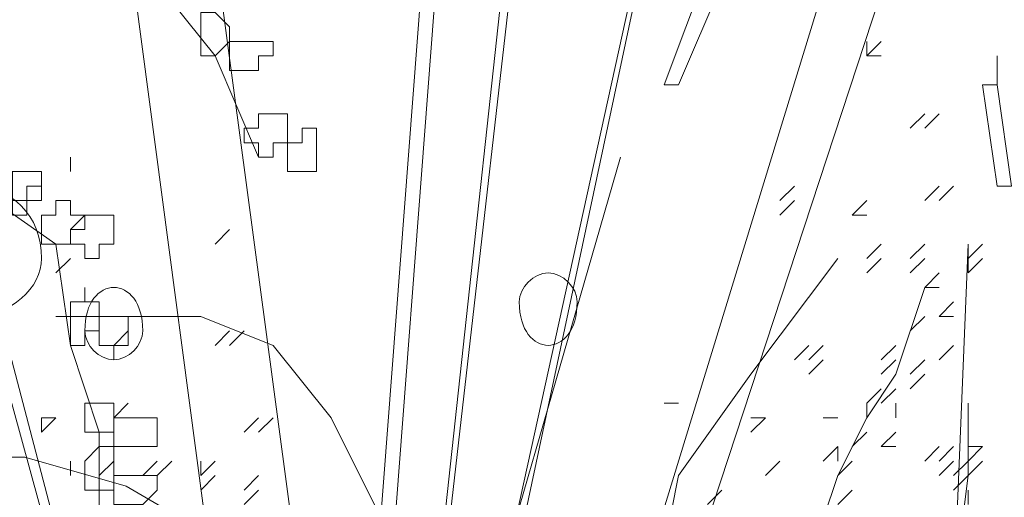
# Model space of a CAD drawing. Header units: millimetres. Extents: x 16698 to 93787, y -21104 to 39413.
# Tile 266 of 316: x 62910.49 to 62921.74, y 19713.44 to 19718.9. Entities that reach past the tile are written whole.
import ezdxf

# ---------------------------------------------------------------- set-up
doc = ezdxf.new("R2010")
doc.units = ezdxf.units.MM
doc.layers.add('_MODUS - zielen', color=66, linetype='Continuous', lineweight=9)

msp = doc.modelspace()

# ---------------------------------------------------------------- linework, layer by layer
at = {"layer": '_MODUS - zielen', "transparency": 33554687}
for points in [[(62911.06705, 19732.05901), (62914.87271, 19703.59929), (62914.87271, 19703.59929)], [(62911.06705, 19732.05901), (62914.87271, 19703.59929), (62914.87271, 19703.59929)], [(62917.35466, 19731.72808), (62914.21086, 19702.77197), (62914.21086, 19702.77197)], [(62917.52013, 19731.72808), (62914.21086, 19702.77197), (62914.21086, 19702.77197)], [(62915.70003, 19727.42603), (62913.87993, 19703.59929), (62913.87993, 19703.59929)], [(62915.86549, 19727.42603), (62914.04539, 19703.59929), (62914.04539, 19703.59929)], [(62910.73612, 19727.26056), (62913.87993, 19703.59929), (62913.87993, 19703.59929)], [(62910.73612, 19727.26056), (62913.87993, 19703.59929), (62913.87993, 19703.59929)], [(62919.17476, 19726.92964), (62914.04539, 19703.59929), (62914.04539, 19703.59929)], [(62919.17476, 19726.92964), (62914.21086, 19703.59929), (62914.21086, 19703.59929)], [(62922.48403, 19725.77139), (62915.20364, 19703.59929), (62915.20364, 19703.59929)], [(62922.48403, 19725.77139), (62915.20364, 19703.59929), (62915.20364, 19703.59929)], [(62908.75056, 19723.45491), (62911.06705, 19723.45491), (62911.23251, 19721.13842), (62911.39798, 19720.14564), (62912.72168, 19718.491), (62913.21808, 19717.33276)], [(62918.51291, 19719.31832), (62918.34744, 19719.48378), (62917.85105, 19718.16007), (62918.01652, 19718.16007)], [(62918.51291, 19719.31832), (62918.01652, 19718.16007), (62918.01652, 19718.16007)], [(62920.16754, 19718.491), (62920.16754, 19718.65646), (62920.16754, 19718.65646)], [(62920.16754, 19718.491), (62920.333, 19718.65646), (62920.333, 19718.65646)], [(62920.16754, 19718.491), (62920.333, 19718.491), (62920.333, 19718.491)], [(62920.16754, 19718.491), (62920.333, 19718.491), (62920.333, 19718.491)], [(62921.65671, 19718.491), (62921.65671, 19718.16007), (62921.65671, 19718.16007)], [(62921.65671, 19718.16007), (62921.49125, 19718.16007), (62921.65671, 19717.00183), (62921.82218, 19717.00183)], [(62921.65671, 19718.16007), (62921.82218, 19717.00183), (62921.82218, 19717.00183)], [(62920.66393, 19717.66368), (62920.82939, 19717.82915), (62920.82939, 19717.82915)], [(62920.66393, 19717.66368), (62920.82939, 19717.82915), (62920.82939, 19717.82915)], [(62920.82939, 19717.66368), (62920.99486, 19717.82915), (62920.99486, 19717.82915)], [(62909.24695, 19717.49822), (62910.90159, 19716.33998), (62911.06705, 19715.18173), (62911.39798, 19714.18895)], [(62909.57788, 19717.49822), (62913.38354, 19703.59929), (62909.74334, 19717.49822)], [(62911.06705, 19717.16729), (62911.06705, 19717.33276), (62911.06705, 19717.33276)], [(62919.17476, 19716.83637), (62919.34022, 19717.00183), (62919.34022, 19717.00183)], [(62919.17476, 19716.83637), (62919.34022, 19717.00183), (62919.34022, 19717.00183)], [(62919.17476, 19716.83637), (62919.34022, 19717.00183), (62919.34022, 19717.00183)], [(62919.17476, 19716.83637), (62919.34022, 19717.00183), (62919.34022, 19717.00183)], [(62920.82939, 19716.83637), (62920.99486, 19717.00183), (62920.99486, 19717.00183)], [(62920.82939, 19716.83637), (62920.99486, 19717.00183), (62920.99486, 19717.00183)], [(62920.99486, 19716.83637), (62921.16032, 19717.00183), (62921.16032, 19717.00183)], [(62919.17476, 19716.6709), (62919.34022, 19716.83637), (62919.34022, 19716.83637)], [(62920.00208, 19716.6709), (62920.16754, 19716.83637), (62920.16754, 19716.83637)], [(62920.00208, 19716.6709), (62920.16754, 19716.83637), (62920.16754, 19716.83637)], [(62920.00208, 19716.6709), (62920.16754, 19716.6709), (62920.16754, 19716.6709)], [(62912.72168, 19716.33998), (62912.88715, 19716.50544), (62912.88715, 19716.50544)], [(62912.72168, 19716.33998), (62912.88715, 19716.50544), (62912.88715, 19716.50544)], [(62912.72168, 19716.33998), (62912.88715, 19716.50544), (62912.88715, 19716.50544)], [(62920.16754, 19716.17451), (62920.333, 19716.33998), (62920.333, 19716.33998)], [(62920.66393, 19716.17451), (62920.82939, 19716.33998), (62920.82939, 19716.33998)], [(62920.66393, 19716.17451), (62920.82939, 19716.33998), (62920.82939, 19716.33998)], [(62920.82939, 19704.26114), (62921.32578, 19716.33998), (62921.32578, 19716.33998)], [(62921.32578, 19716.17451), (62921.32578, 19716.33998), (62921.32578, 19716.33998)], [(62921.32578, 19716.17451), (62921.49125, 19716.33998), (62921.49125, 19716.33998)], [(62921.32578, 19716.17451), (62921.32578, 19716.33998), (62921.32578, 19716.33998)], [(62921.32578, 19716.17451), (62921.32578, 19716.33998), (62921.32578, 19716.33998)], [(62921.32578, 19716.17451), (62921.32578, 19716.33998), (62921.32578, 19716.33998)], [(62921.32578, 19716.17451), (62921.49125, 19716.33998), (62921.49125, 19716.33998)], [(62921.32578, 19716.17451), (62921.32578, 19716.33998), (62921.32578, 19716.33998)], [(62910.90159, 19716.00905), (62911.06705, 19716.17451), (62911.06705, 19716.17451)], [(62916.52734, 19710.21783), (62917.52013, 19711.54154), (62917.85105, 19712.86524), (62918.01652, 19713.69256), (62918.84383, 19714.85081), (62919.83661, 19716.17451)], [(62920.16754, 19716.00905), (62920.333, 19716.17451), (62920.333, 19716.17451)], [(62920.66393, 19716.00905), (62920.82939, 19716.17451), (62920.82939, 19716.17451)], [(62921.32578, 19716.00905), (62921.49125, 19716.17451), (62921.49125, 19716.17451)], [(62921.32578, 19716.00905), (62921.32578, 19716.17451), (62921.32578, 19716.17451)], [(62921.32578, 19716.00905), (62921.32578, 19716.17451), (62921.32578, 19716.17451)], [(62921.32578, 19716.00905), (62921.32578, 19716.17451), (62921.32578, 19716.17451)], [(62921.32578, 19716.00905), (62921.32578, 19716.17451), (62921.32578, 19716.17451)], [(62921.32578, 19716.00905), (62921.32578, 19716.17451), (62921.32578, 19716.17451)], [(62920.82939, 19715.84359), (62920.99486, 19716.00905), (62920.99486, 19716.00905)], [(62918.84383, 19703.59929), (62918.67837, 19704.42661), (62919.34022, 19704.923), (62919.0093, 19706.08124), (62919.34022, 19706.57763), (62918.67837, 19707.23949), (62919.17476, 19707.90134), (62919.0093, 19708.72866), (62919.0093, 19709.39051), (62919.0093, 19710.21783), (62919.17476, 19711.04515), (62919.50569, 19711.707), (62919.50569, 19711.87246), (62919.50569, 19712.53432), (62919.67115, 19713.19617), (62919.83661, 19713.69256), (62920.16754, 19714.35441), (62920.49847, 19714.85081), (62920.82939, 19715.84359)], [(62920.82939, 19715.84359), (62920.99486, 19715.84359), (62920.99486, 19715.84359)], [(62920.82939, 19715.84359), (62920.99486, 19715.84359), (62920.99486, 19715.84359)], [(62920.99486, 19715.51266), (62921.16032, 19715.67812), (62921.16032, 19715.67812)], [(62920.66393, 19703.43383), (62919.83661, 19705.58485), (62919.34022, 19706.57763), (62918.01652, 19707.90134), (62917.52013, 19708.72866), (62916.52734, 19710.21783), (62915.53456, 19711.54154), (62914.70725, 19713.03071), (62914.04539, 19714.35441), (62913.38354, 19715.18173), (62912.55622, 19715.51266), (62911.7289, 19715.51266), (62910.90159, 19715.51266)], [(62920.66393, 19715.3472), (62920.82939, 19715.51266), (62920.82939, 19715.51266)], [(62920.66393, 19715.3472), (62920.82939, 19715.51266), (62920.82939, 19715.51266)], [(62920.99486, 19715.51266), (62921.16032, 19715.51266), (62921.16032, 19715.51266)], [(62911.56344, 19715.18173), (62911.7289, 19715.3472), (62911.7289, 19715.3472)], [(62912.72168, 19715.18173), (62912.88715, 19715.3472), (62912.88715, 19715.3472)], [(62912.72168, 19715.18173), (62912.88715, 19715.3472), (62912.88715, 19715.3472)], [(62912.88715, 19715.18173), (62913.05261, 19715.3472), (62913.05261, 19715.3472)], [(62919.34022, 19715.01627), (62919.50569, 19715.18173), (62919.50569, 19715.18173)], [(62919.34022, 19715.01627), (62919.50569, 19715.18173), (62919.50569, 19715.18173)], [(62919.50569, 19715.01627), (62919.67115, 19715.18173), (62919.67115, 19715.18173)], [(62919.50569, 19715.01627), (62919.67115, 19715.18173), (62919.67115, 19715.18173)], [(62920.333, 19715.01627), (62920.49847, 19715.18173), (62920.49847, 19715.18173)], [(62920.99486, 19715.01627), (62921.16032, 19715.18173), (62921.16032, 19715.18173)], [(62919.50569, 19714.85081), (62919.67115, 19715.01627), (62919.67115, 19715.01627)], [(62920.333, 19714.85081), (62920.49847, 19715.01627), (62920.49847, 19715.01627)], [(62920.66393, 19714.85081), (62920.82939, 19715.01627), (62920.82939, 19715.01627)], [(62920.66393, 19714.68534), (62920.82939, 19714.85081), (62920.82939, 19714.85081)], [(62920.16754, 19714.51988), (62920.333, 19714.68534), (62920.333, 19714.68534)], [(62920.16754, 19714.51988), (62920.333, 19714.68534), (62920.333, 19714.68534)], [(62920.333, 19714.51988), (62920.49847, 19714.68534), (62920.49847, 19714.68534)], [(62911.56344, 19714.35441), (62911.7289, 19714.51988), (62911.7289, 19714.51988)], [(62918.01652, 19714.51988), (62917.85105, 19714.51988), (62917.85105, 19714.51988)], [(62919.50569, 19703.43383), (62919.83661, 19705.58485), (62920.16754, 19707.57041), (62920.66393, 19709.05958), (62920.66393, 19710.21783), (62920.99486, 19711.54154), (62921.16032, 19712.36885), (62921.32578, 19713.69256), (62921.32578, 19714.51988)], [(62920.16754, 19714.35441), (62920.16754, 19714.51988), (62920.16754, 19714.51988)], [(62920.49847, 19714.35441), (62920.49847, 19714.51988), (62920.49847, 19714.51988)], [(62910.73612, 19714.18895), (62910.73612, 19714.35441), (62910.73612, 19714.35441)], [(62910.73612, 19714.35441), (62910.90159, 19714.35441), (62910.90159, 19714.35441)], [(62910.73612, 19714.18895), (62910.90159, 19714.35441), (62910.90159, 19714.35441)], [(62910.73612, 19714.18895), (62910.73612, 19714.35441), (62910.73612, 19714.35441)], [(62913.05261, 19714.18895), (62913.21808, 19714.35441), (62913.21808, 19714.35441)], [(62913.05261, 19714.18895), (62913.21808, 19714.35441), (62913.21808, 19714.35441)], [(62913.05261, 19714.18895), (62913.21808, 19714.35441), (62913.21808, 19714.35441)], [(62913.05261, 19714.18895), (62913.21808, 19714.35441), (62913.21808, 19714.35441)], [(62913.21808, 19714.18895), (62913.38354, 19714.35441), (62913.38354, 19714.35441)], [(62913.21808, 19714.18895), (62913.38354, 19714.35441), (62913.38354, 19714.35441)], [(62918.84383, 19714.18895), (62919.0093, 19714.35441), (62919.0093, 19714.35441)], [(62918.84383, 19714.35441), (62919.0093, 19714.35441), (62919.0093, 19714.35441)], [(62918.84383, 19714.18895), (62919.0093, 19714.35441), (62919.0093, 19714.35441)], [(62919.83661, 19714.35441), (62919.67115, 19714.35441), (62919.67115, 19714.35441)], [(62911.39798, 19714.18895), (62911.39798, 19712.86524), (62911.56344, 19711.707)], [(62920.00208, 19714.02349), (62920.16754, 19714.18895), (62920.16754, 19714.18895)], [(62920.333, 19714.02349), (62920.49847, 19714.18895), (62920.49847, 19714.18895)], [(62919.67115, 19713.85802), (62919.83661, 19714.02349), (62919.83661, 19714.02349)], [(62919.67115, 19713.85802), (62919.83661, 19714.02349), (62919.83661, 19714.02349)], [(62919.83661, 19713.85802), (62919.83661, 19714.02349), (62919.83661, 19714.02349)], [(62920.333, 19714.02349), (62920.49847, 19714.02349), (62920.49847, 19714.02349)], [(62920.82939, 19713.85802), (62920.99486, 19714.02349), (62920.99486, 19714.02349)], [(62920.99486, 19713.85802), (62921.16032, 19714.02349), (62921.16032, 19714.02349)], [(62920.99486, 19713.85802), (62921.16032, 19714.02349), (62921.16032, 19714.02349)], [(62921.32578, 19713.85802), (62921.32578, 19714.02349), (62921.32578, 19714.02349)], [(62921.32578, 19714.02349), (62921.49125, 19714.02349), (62921.49125, 19714.02349)], [(62921.32578, 19713.85802), (62921.49125, 19714.02349), (62921.49125, 19714.02349)], [(62921.32578, 19713.85802), (62921.32578, 19714.02349), (62921.32578, 19714.02349)], [(62921.32578, 19714.02349), (62921.49125, 19714.02349), (62921.49125, 19714.02349)], [(62921.32578, 19713.85802), (62921.32578, 19714.02349), (62921.32578, 19714.02349)], [(62921.32578, 19714.02349), (62921.49125, 19714.02349), (62921.49125, 19714.02349)], [(62921.32578, 19713.85802), (62921.49125, 19714.02349), (62921.49125, 19714.02349)], [(62921.32578, 19713.85802), (62921.32578, 19714.02349), (62921.32578, 19714.02349)], [(62921.32578, 19714.02349), (62921.49125, 19714.02349), (62921.49125, 19714.02349)], [(62921.32578, 19713.85802), (62921.49125, 19714.02349), (62921.49125, 19714.02349)], [(62921.32578, 19714.02349), (62921.49125, 19714.02349), (62921.49125, 19714.02349)], [(62904.92072, 19712.08138), (62906.40989, 19713.57055), (62909.38823, 19713.90147), (62910.54647, 19713.90147), (62911.70472, 19713.57055), (62913.69028, 19712.4123)], [(62911.06705, 19713.69256), (62911.06705, 19713.85802), (62911.06705, 19713.85802)], [(62911.06705, 19713.69256), (62911.06705, 19713.85802), (62911.06705, 19713.85802)], [(62911.06705, 19713.69256), (62911.06705, 19713.85802), (62911.06705, 19713.85802)], [(62911.06705, 19713.69256), (62911.06705, 19713.85802), (62911.06705, 19713.85802)], [(62911.06705, 19713.69256), (62911.06705, 19713.85802), (62911.06705, 19713.85802)], [(62911.39798, 19713.69256), (62911.56344, 19713.85802), (62911.56344, 19713.85802)], [(62911.39798, 19713.69256), (62911.56344, 19713.85802), (62911.56344, 19713.85802)], [(62911.39798, 19713.69256), (62911.56344, 19713.85802), (62911.56344, 19713.85802)], [(62911.39798, 19713.69256), (62911.56344, 19713.85802), (62911.56344, 19713.85802)], [(62911.39798, 19713.69256), (62911.56344, 19713.85802), (62911.56344, 19713.85802)], [(62911.89437, 19713.69256), (62912.05983, 19713.85802), (62912.05983, 19713.85802)], [(62911.89437, 19713.69256), (62912.05983, 19713.85802), (62912.05983, 19713.85802)], [(62912.05983, 19713.69256), (62912.22529, 19713.85802), (62912.22529, 19713.85802)], [(62912.05983, 19713.69256), (62912.22529, 19713.85802), (62912.22529, 19713.85802)], [(62912.05983, 19713.69256), (62912.22529, 19713.85802), (62912.22529, 19713.85802)], [(62912.05983, 19713.69256), (62912.22529, 19713.85802), (62912.22529, 19713.85802)], [(62912.05983, 19713.69256), (62912.22529, 19713.85802), (62912.22529, 19713.85802)], [(62912.05983, 19713.69256), (62912.22529, 19713.85802), (62912.22529, 19713.85802)], [(62912.05983, 19713.69256), (62912.22529, 19713.85802), (62912.22529, 19713.85802)], [(62912.05983, 19713.69256), (62912.22529, 19713.85802), (62912.22529, 19713.85802)], [(62912.55622, 19713.69256), (62912.55622, 19713.85802), (62912.55622, 19713.85802)], [(62912.55622, 19713.69256), (62912.72168, 19713.85802), (62912.72168, 19713.85802)], [(62919.0093, 19713.69256), (62919.17476, 19713.85802), (62919.17476, 19713.85802)], [(62919.83661, 19713.69256), (62920.00208, 19713.85802), (62920.00208, 19713.85802)], [(62919.83661, 19713.69256), (62920.00208, 19713.85802), (62920.00208, 19713.85802)], [(62919.83661, 19713.69256), (62920.00208, 19713.85802), (62920.00208, 19713.85802)], [(62919.83661, 19713.69256), (62920.00208, 19713.85802), (62920.00208, 19713.85802)], [(62920.99486, 19713.69256), (62921.16032, 19713.85802), (62921.16032, 19713.85802)], [(62921.16032, 19713.69256), (62921.32578, 19713.85802), (62921.32578, 19713.85802)], [(62921.16032, 19713.69256), (62921.32578, 19713.85802), (62921.32578, 19713.85802)], [(62921.16032, 19713.69256), (62921.32578, 19713.85802), (62921.32578, 19713.85802)], [(62921.32578, 19713.69256), (62921.49125, 19713.85802), (62921.49125, 19713.85802)], [(62921.32578, 19713.69256), (62921.32578, 19713.85802), (62921.32578, 19713.85802)], [(62912.55622, 19713.5271), (62912.72168, 19713.69256), (62912.72168, 19713.69256)], [(62913.05261, 19713.5271), (62913.21808, 19713.69256), (62913.21808, 19713.69256)], [(62913.05261, 19713.5271), (62913.21808, 19713.69256), (62913.21808, 19713.69256)], [(62913.05261, 19713.5271), (62913.21808, 19713.69256), (62913.21808, 19713.69256)], [(62921.16032, 19713.5271), (62921.32578, 19713.69256), (62921.32578, 19713.69256)], [(62913.05261, 19713.36163), (62913.21808, 19713.5271), (62913.21808, 19713.5271)], [(62913.05261, 19713.36163), (62913.21808, 19713.5271), (62913.21808, 19713.5271)], [(62918.34744, 19713.36163), (62918.51291, 19713.5271), (62918.51291, 19713.5271)], [(62919.83661, 19713.36163), (62920.00208, 19713.5271), (62920.00208, 19713.5271)], [(62921.32578, 19713.36163), (62921.32578, 19713.5271), (62921.32578, 19713.5271)], [(62921.32578, 19713.36163), (62921.32578, 19713.5271), (62921.32578, 19713.5271)]]:
    msp.add_lwpolyline(points, dxfattribs=at)
for points in [[(62914.87271, 19703.59929), (62920.49847, 19721.96573)], [(62912.72168, 19718.98739), (62912.88715, 19718.82193), (62912.88715, 19718.65646), (62912.88715, 19718.65646), (62912.72168, 19718.491), (62912.72168, 19718.491), (62912.55622, 19718.491), (62912.55622, 19718.65646), (62912.55622, 19718.65646), (62912.55622, 19718.82193), (62912.55622, 19718.98739)], [(62913.21808, 19718.65646), (62913.21808, 19718.65646), (62913.38354, 19718.65646), (62913.38354, 19718.491), (62913.21808, 19718.491), (62913.21808, 19718.491), (62913.21808, 19718.32554), (62913.05261, 19718.32554), (62913.05261, 19718.32554), (62912.88715, 19718.32554), (62912.88715, 19718.491), (62912.88715, 19718.491), (62912.88715, 19718.65646), (62912.88715, 19718.65646), (62913.05261, 19718.65646), (62913.05261, 19718.65646)], [(62913.38354, 19717.82915), (62913.549, 19717.82915), (62913.549, 19717.66368), (62913.549, 19717.49822), (62913.549, 19717.49822), (62913.38354, 19717.49822), (62913.38354, 19717.33276), (62913.38354, 19717.33276), (62913.21808, 19717.33276), (62913.21808, 19717.49822), (62913.05261, 19717.49822), (62913.05261, 19717.49822), (62913.05261, 19717.66368), (62913.21808, 19717.66368), (62913.21808, 19717.82915)], [(62913.71447, 19717.66368), (62913.87993, 19717.66368), (62913.87993, 19717.49822), (62913.87993, 19717.49822), (62913.87993, 19717.33276), (62913.87993, 19717.16729), (62913.71447, 19717.16729), (62913.71447, 19717.16729), (62913.71447, 19717.16729), (62913.71447, 19717.16729), (62913.549, 19717.16729), (62913.549, 19717.33276), (62913.549, 19717.49822), (62913.549, 19717.49822), (62913.71447, 19717.49822)], [(62913.38354, 19703.59929), (62917.35466, 19717.33276)], [(62910.57066, 19717.16729), (62910.57066, 19717.16729), (62910.73612, 19717.16729), (62910.73612, 19717.00183), (62910.57066, 19717.00183), (62910.57066, 19717.00183), (62910.57066, 19716.83637), (62910.4052, 19716.83637), (62910.4052, 19716.83637), (62910.23973, 19716.83637), (62910.23973, 19717.00183), (62910.23973, 19717.00183), (62910.23973, 19717.16729), (62910.23973, 19717.16729), (62910.4052, 19717.16729), (62910.4052, 19717.16729)], [(62910.57066, 19717.16729), (62910.73612, 19717.16729), (62910.73612, 19717.00183), (62910.73612, 19717.00183), (62910.73612, 19716.83637), (62910.57066, 19716.83637), (62910.57066, 19716.6709), (62910.4052, 19716.6709), (62910.4052, 19716.83637), (62910.4052, 19717.00183), (62910.4052, 19717.00183), (62910.4052, 19717.16729), (62910.4052, 19717.16729), (62910.4052, 19717.16729)], [(62911.06705, 19716.83637), (62911.06705, 19716.6709), (62911.23251, 19716.6709), (62911.23251, 19716.6709), (62911.06705, 19716.50544), (62911.06705, 19716.33998), (62911.06705, 19716.33998), (62910.90159, 19716.33998), (62910.73612, 19716.33998), (62910.73612, 19716.50544), (62910.73612, 19716.6709), (62910.73612, 19716.6709), (62910.90159, 19716.6709), (62910.90159, 19716.83637)], [(62911.39798, 19716.6709), (62911.56344, 19716.6709), (62911.56344, 19716.50544), (62911.56344, 19716.33998), (62911.56344, 19716.33998), (62911.39798, 19716.33998), (62911.39798, 19716.17451), (62911.23251, 19716.17451), (62911.23251, 19716.17451), (62911.23251, 19716.33998), (62911.06705, 19716.33998), (62911.06705, 19716.33998), (62911.06705, 19716.50544), (62911.23251, 19716.50544), (62911.23251, 19716.6709), (62911.23251, 19716.6709)], [(62911.23251, 19715.67812), (62911.39798, 19715.67812), (62911.39798, 19715.51266), (62911.39798, 19715.51266), (62911.39798, 19715.3472), (62911.23251, 19715.3472), (62911.23251, 19715.18173), (62911.23251, 19715.18173), (62911.06705, 19715.18173), (62911.06705, 19715.3472), (62911.06705, 19715.3472), (62911.06705, 19715.51266), (62911.06705, 19715.51266), (62911.06705, 19715.51266), (62911.06705, 19715.67812), (62911.23251, 19715.67812), (62911.23251, 19715.84359), (62911.23251, 19715.84359)], [(62911.23251, 19715.67812), (62911.39798, 19715.67812), (62911.39798, 19715.51266), (62911.39798, 19715.51266), (62911.39798, 19715.3472), (62911.23251, 19715.3472), (62911.23251, 19715.18173), (62911.23251, 19715.18173), (62911.06705, 19715.18173), (62911.06705, 19715.3472), (62911.06705, 19715.3472), (62911.06705, 19715.51266), (62911.06705, 19715.51266), (62911.06705, 19715.51266), (62911.06705, 19715.67812), (62911.23251, 19715.67812), (62911.23251, 19715.84359), (62911.23251, 19715.84359)], [(62911.56344, 19715.51266), (62911.7289, 19715.51266), (62911.7289, 19715.51266), (62911.7289, 19715.3472), (62911.7289, 19715.18173), (62911.7289, 19715.18173), (62911.56344, 19715.18173), (62911.56344, 19715.01627), (62911.56344, 19715.18173), (62911.39798, 19715.18173), (62911.39798, 19715.18173), (62911.39798, 19715.3472), (62911.39798, 19715.51266)], [(62911.56344, 19715.51266), (62911.7289, 19715.51266), (62911.7289, 19715.51266), (62911.7289, 19715.3472), (62911.7289, 19715.18173), (62911.7289, 19715.18173), (62911.56344, 19715.18173), (62911.56344, 19715.01627), (62911.56344, 19715.18173), (62911.39798, 19715.18173), (62911.39798, 19715.18173), (62911.39798, 19715.3472), (62911.39798, 19715.51266)], [(62911.56344, 19714.51988), (62911.56344, 19714.51988), (62911.56344, 19714.51988), (62911.56344, 19714.35441), (62911.56344, 19714.35441), (62911.56344, 19714.18895), (62911.56344, 19714.18895), (62911.39798, 19714.18895), (62911.23251, 19714.18895), (62911.23251, 19714.35441), (62911.23251, 19714.35441), (62911.23251, 19714.51988), (62911.39798, 19714.51988)], [(62911.89437, 19714.35441), (62912.05983, 19714.35441), (62912.05983, 19714.18895), (62912.05983, 19714.02349), (62911.89437, 19714.02349), (62911.89437, 19714.02349), (62911.89437, 19714.02349), (62911.7289, 19714.02349), (62911.56344, 19714.02349), (62911.56344, 19714.02349), (62911.56344, 19714.18895), (62911.56344, 19714.35441), (62911.7289, 19714.35441)], [(62911.56344, 19714.02349), (62911.56344, 19714.02349), (62911.56344, 19713.85802), (62911.56344, 19713.69256), (62911.56344, 19713.69256), (62911.56344, 19713.5271), (62911.56344, 19713.5271), (62911.39798, 19713.5271), (62911.23251, 19713.5271), (62911.23251, 19713.69256), (62911.23251, 19713.69256), (62911.23251, 19713.85802), (62911.39798, 19714.02349)], [(62911.89437, 19713.69256), (62912.05983, 19713.69256), (62912.05983, 19713.69256), (62912.05983, 19713.5271), (62911.89437, 19713.36163), (62911.89437, 19713.36163), (62911.7289, 19713.36163), (62911.56344, 19713.36163), (62911.56344, 19713.5271), (62911.56344, 19713.69256), (62911.7289, 19713.69256)]]:
    msp.add_lwpolyline(points, close=True, dxfattribs=at)
for points in [[(62909.24695, 19716.17451), (62909.24695, 19716.6709), (62909.57788, 19717.00183), (62909.90881, 19717.00183), (62909.90881, 19717.00183), (62910.4052, 19717.00183), (62910.73612, 19716.6709), (62910.73612, 19716.17451), (62910.73612, 19716.17451), (62910.73612, 19715.84359), (62910.4052, 19715.51266), (62909.90881, 19715.51266), (62909.90881, 19715.51266), (62909.57788, 19715.51266), (62909.24695, 19715.84359), (62909.24695, 19716.17451)], [(62916.19642, 19715.67812), (62916.19642, 19715.84359), (62916.36188, 19716.00905), (62916.52734, 19716.00905), (62916.52734, 19716.00905), (62916.69281, 19716.00905), (62916.85827, 19715.84359), (62916.85827, 19715.67812), (62916.85827, 19715.67812), (62916.85827, 19715.3472), (62916.69281, 19715.18173), (62916.52734, 19715.18173), (62916.52734, 19715.18173), (62916.36188, 19715.18173), (62916.19642, 19715.3472), (62916.19642, 19715.67812)], [(62911.23251, 19715.3472), (62911.23251, 19715.67812), (62911.39798, 19715.84359), (62911.56344, 19715.84359), (62911.56344, 19715.84359), (62911.7289, 19715.84359), (62911.89437, 19715.67812), (62911.89437, 19715.3472), (62911.89437, 19715.3472), (62911.89437, 19715.18173), (62911.7289, 19715.01627), (62911.56344, 19715.01627), (62911.56344, 19715.01627), (62911.39798, 19715.01627), (62911.23251, 19715.18173), (62911.23251, 19715.3472)]]:
    msp.add_open_spline(points, degree=3, knots=[0, 0, 0, 0, 0.0625, 0.0625, 0.0625, 0.062501, 0.125, 0.125, 0.125, 0.125001, 0.1875, 0.1875, 0.1875, 0.187501, 1, 1, 1, 1], dxfattribs=at)

doc.saveas('drawing.dxf')
